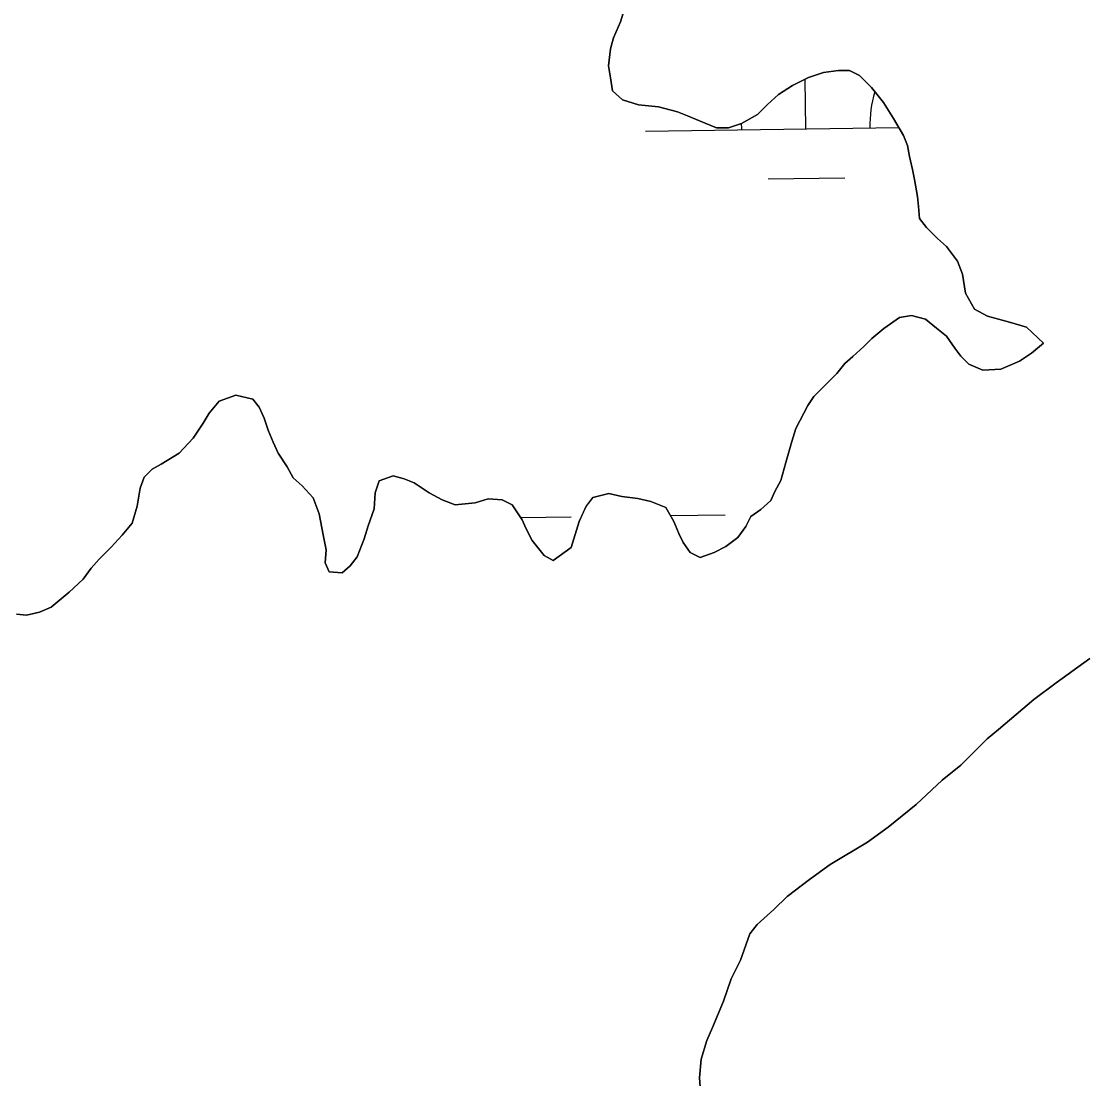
# Model space of a CAD drawing. Extents: x 3767014 to 3805179, y 361544 to 387384.
# Drawn here: x 3773031.8 to 3773364.8, y 379563.3 to 379893.2 of the extents above; entities that cross this region are included whole.
import ezdxf

# ---------------------------------------------------------------- set-up
doc = ezdxf.new("R2010")
doc.units = 0
doc.layers.add('V-TOPO-SHOR', color=7, linetype='Continuous')
doc.layers.add('V-WETL-SWMP', color=7, linetype='Continuous')

msp = doc.modelspace()

# ---------------------------------------------------------------- linework, layer by layer
at = {"layer": 'V-TOPO-SHOR'}
for points in [[(3773243.359, 379862.234), (3773239.615, 379863.788), (3773236.494, 379865.034), (3773230.565, 379866.586), (3773224.327, 379867.202), (3773219.334, 379868.755), (3773216.21, 379871.558), (3773215.582, 379875.614), (3773214.955, 379879.355), (3773215.571, 379884.658), (3773216.503, 379888.092), (3773218.68, 379893.085), (3773219.923, 379897.14)], [(3773142.126, 379746.078), (3773143.369, 379749.823), (3773147.736, 379751.388), (3773151.168, 379750.456), (3773154.287, 379749.213), (3773158.971, 379746.098), (3773163.028, 379743.921), (3773167.085, 379742.365), (3773173.321, 379742.997), (3773177.376, 379744.249), (3773181.743, 379743.944), (3773184.864, 379742.387), (3773187.989, 379737.711), (3773189.24, 379734.906), (3773191.116, 379731.166), (3773194.864, 379726.49), (3773197.674, 379724.934), (3773203.283, 379728.997), (3773204.527, 379733.052), (3773205.77, 379737.109), (3773207.947, 379741.791), (3773210.126, 379744.601), (3773215.117, 379745.854), (3773219.172, 379744.925), (3773224.163, 379744.306), (3773228.22, 379743.374), (3773232.9, 379741.508), (3773235.4, 379737.146), (3773236.965, 379733.405), (3773238.216, 379730.599), (3773240.403, 379727.482), (3773243.525, 379725.925), (3773247.889, 379727.492), (3773251.631, 379729.368), (3773255.37, 379732.18), (3773257.861, 379735.612), (3773259.417, 379738.733), (3773262.532, 379740.923), (3773265.649, 379743.733), (3773266.892, 379746.54), (3773268.76, 379749.975), (3773270.312, 379755.59), (3773272.176, 379762.144), (3773273.419, 379766.199), (3773277.155, 379773.379), (3773279.023, 379776.187), (3773283.383, 379780.56), (3773286.186, 379783.372), (3773288.679, 379786.493), (3773291.171, 379788.68), (3773294.6, 379791.803), (3773297.09, 379794.302), (3773300.83, 379797.425), (3773305.817, 379800.862), (3773309.558, 379801.49), (3773313.927, 379800.247), (3773317.361, 379797.445), (3773320.484, 379794.953), (3773322.985, 379791.213), (3773324.859, 379788.721), (3773327.357, 379786.229), (3773331.726, 379784.363), (3773337.339, 379784.68), (3773343.264, 379787.183), (3773347.004, 379789.684), (3773350.744, 379792.807), (3773345.433, 379797.792), (3773340.131, 379799.344), (3773336.696, 379800.276), (3773333.266, 379801.208), (3773329.209, 379803.387), (3773326.395, 379808.374), (3773325.451, 379814.298), (3773323.886, 379818.351), (3773320.45, 379823.025), (3773317.64, 379825.517), (3773314.205, 379828.946), (3773312.018, 379831.749), (3773311.7, 379835.491), (3773311.385, 379838.61), (3773310.443, 379843.913), (3773309.816, 379847.032), (3773308.874, 379851.085), (3773308.248, 379854.515), (3773306.996, 379857.632), (3773303.871, 379862.93), (3773300.746, 379867.917), (3773296.996, 379872.593), (3773293.248, 379876.33), (3773290.129, 379877.887), (3773286.696, 379877.883), (3773282.019, 379877.254), (3773277.341, 379875.687), (3773272.354, 379873.187), (3773267.99, 379870.375), (3773264.564, 379867.25), (3773261.449, 379864.126), (3773256.462, 379861.314), (3773252.407, 379860.061), (3773248.663, 379860.057), (3773243.359, 379862.234)], [(3773030.195, 379708.202), (3773033.314, 379707.893), (3773037.369, 379708.833), (3773041.108, 379710.397), (3773046.718, 379715.083), (3773051.08, 379719.142), (3773053.571, 379722.577), (3773056.063, 379725.387), (3773059.801, 379729.134), (3773063.229, 379732.882), (3773066.342, 379736.628), (3773067.896, 379741.932), (3773068.824, 379747.548), (3773070.067, 379750.982), (3773072.56, 379753.479), (3773075.365, 379755.044), (3773080.977, 379758.48), (3773085.337, 379763.164), (3773088.45, 379767.848), (3773090.318, 379770.969), (3773093.433, 379774.717), (3773098.733, 379776.595), (3773104.037, 379775.352), (3773105.911, 379772.859), (3773107.476, 379769.431), (3773108.727, 379765.689), (3773110.292, 379761.947), (3773111.857, 379758.517), (3773114.669, 379754.155), (3773116.544, 379750.726), (3773119.354, 379748.234), (3773122.791, 379744.494), (3773124.667, 379739.508), (3773125.922, 379732.958), (3773126.864, 379728.28), (3773126.557, 379724.225), (3773127.808, 379721.42), (3773131.864, 379721.112), (3773134.356, 379723.3), (3773136.535, 379726.11), (3773138.712, 379731.725), (3773139.955, 379735.782), (3773141.821, 379741.087), (3773142.126, 379746.078)], [(3773365.2, 379694.421), (3773354.698, 379686.817), (3773347.698, 379681.553), (3773336.614, 379672.196), (3773333.114, 379669.271), (3773324.949, 379661.088), (3773319.114, 379656.408), (3773310.949, 379648.808), (3773302.198, 379641.787), (3773295.779, 379637.11), (3773284.108, 379630.087), (3773277.689, 379625.407), (3773270.689, 379620.144), (3773266.606, 379616.05), (3773261.357, 379611.372), (3773259.024, 379608.45), (3773256.114, 379600.27), (3773253.201, 379594.427), (3773250.875, 379587.419), (3773247.381, 379579.237), (3773245.632, 379575.147), (3773243.889, 379569.306), (3773243.312, 379563.466)], [(3773243.312, 379563.466), (3773243.903, 379556.459)]]:
    msp.add_lwpolyline(points, dxfattribs=at)
at = {"layer": 'V-WETL-SWMP'}
for p, q in [((3773219.923, 379897.14), (3773218.68, 379893.084)), ((3773218.68, 379893.084), (3773216.503, 379888.091)), ((3773216.503, 379888.091), (3773215.571, 379884.658)), ((3773215.571, 379884.658), (3773214.954, 379879.355)), ((3773214.954, 379879.355), (3773215.582, 379875.613)), ((3773277.342, 379875.688), (3773282.019, 379877.253)), ((3773282.019, 379877.253), (3773286.697, 379877.882)), ((3773286.697, 379877.882), (3773290.128, 379877.887)), ((3773290.128, 379877.887), (3773293.249, 379876.331)), ((3773215.582, 379875.613), (3773216.211, 379871.559)), ((3773272.354, 379873.186), (3773277.342, 379875.688)), ((3773276.533, 379859.683), (3773276.317, 379875.174)), ((3773293.249, 379876.331), (3773296.996, 379872.592)), ((3773216.211, 379871.559), (3773219.334, 379868.755)), ((3773264.563, 379867.25), (3773267.991, 379870.374)), ((3773267.991, 379870.374), (3773272.354, 379873.186)), ((3773296.996, 379872.592), (3773300.745, 379867.918)), ((3773219.334, 379868.755), (3773224.326, 379867.202)), ((3773224.326, 379867.202), (3773230.565, 379866.585)), ((3773261.448, 379864.127), (3773264.563, 379867.25)), ((3773300.745, 379867.918), (3773303.87, 379862.931)), ((3773230.565, 379866.585), (3773236.494, 379865.033)), ((3773236.494, 379865.033), (3773239.614, 379863.789)), ((3773239.614, 379863.789), (3773243.359, 379862.234)), ((3773256.461, 379861.314), (3773261.448, 379864.127)), ((3773243.359, 379862.234), (3773248.664, 379860.057)), ((3773252.407, 379860.062), (3773256.461, 379861.314)), ((3773303.87, 379862.931), (3773306.996, 379857.632)), ((3773226.537, 379858.989), (3773305.548, 379860.086)), ((3773248.664, 379860.057), (3773252.407, 379860.062)), ((3773306.996, 379857.632), (3773308.247, 379854.515)), ((3773308.247, 379854.515), (3773308.875, 379851.084)), ((3773308.875, 379851.084), (3773309.816, 379847.031)), ((3773264.748, 379844.087), (3773288.746, 379844.421)), ((3773309.816, 379847.031), (3773310.443, 379843.912)), ((3773310.443, 379843.912), (3773311.386, 379838.611)), ((3773311.386, 379838.611), (3773311.701, 379835.492)), ((3773311.701, 379835.492), (3773312.018, 379831.749)), ((3773312.018, 379831.749), (3773314.205, 379828.945)), ((3773314.205, 379828.945), (3773317.64, 379825.518)), ((3773317.64, 379825.518), (3773320.45, 379823.026)), ((3773320.45, 379823.026), (3773323.887, 379818.351)), ((3773323.887, 379818.351), (3773325.451, 379814.298)), ((3773325.451, 379814.298), (3773326.394, 379808.373)), ((3773326.394, 379808.373), (3773329.208, 379803.386)), ((3773305.817, 379800.862), (3773300.83, 379797.425)), ((3773309.559, 379801.49), (3773305.817, 379800.862)), ((3773313.927, 379800.248), (3773309.559, 379801.49)), ((3773329.208, 379803.386), (3773333.265, 379801.207)), ((3773333.265, 379801.207), (3773336.697, 379800.276)), ((3773300.83, 379797.425), (3773297.091, 379794.301)), ((3773317.362, 379797.445), (3773313.927, 379800.248)), ((3773320.484, 379794.953), (3773317.362, 379797.445)), ((3773336.697, 379800.276), (3773340.13, 379799.344)), ((3773340.13, 379799.344), (3773345.434, 379797.791)), ((3773345.434, 379797.791), (3773350.743, 379792.807)), ((3773297.091, 379794.301), (3773294.599, 379791.803)), ((3773322.984, 379791.213), (3773320.484, 379794.953)), ((3773294.599, 379791.803), (3773291.172, 379788.68)), ((3773324.859, 379788.72), (3773322.984, 379791.213)), ((3773350.743, 379792.807), (3773347.003, 379789.683)), ((3773291.172, 379788.68), (3773288.679, 379786.493)), ((3773327.357, 379786.228), (3773324.859, 379788.72)), ((3773343.264, 379787.183), (3773337.34, 379784.681)), ((3773347.003, 379789.683), (3773343.264, 379787.183)), ((3773288.679, 379786.493), (3773286.187, 379783.371)), ((3773331.726, 379784.362), (3773327.357, 379786.228)), ((3773337.34, 379784.681), (3773331.726, 379784.362)), ((3773283.383, 379780.56), (3773279.022, 379776.188)), ((3773286.187, 379783.371), (3773283.383, 379780.56)), ((3773093.433, 379774.716), (3773090.318, 379770.969)), ((3773098.733, 379776.594), (3773093.433, 379774.716)), ((3773104.037, 379775.352), (3773098.733, 379776.594)), ((3773105.912, 379772.859), (3773104.037, 379775.352)), ((3773279.022, 379776.188), (3773277.154, 379773.379)), ((3773090.318, 379770.969), (3773088.451, 379767.847)), ((3773107.476, 379769.43), (3773105.912, 379772.859)), ((3773277.154, 379773.379), (3773273.42, 379766.2)), ((3773088.451, 379767.847), (3773085.337, 379763.165)), ((3773108.728, 379765.689), (3773107.476, 379769.43)), ((3773110.292, 379761.947), (3773108.728, 379765.689)), ((3773273.42, 379766.2), (3773272.177, 379762.144)), ((3773085.337, 379763.165), (3773080.976, 379758.481)), ((3773111.856, 379758.518), (3773110.292, 379761.947)), ((3773272.177, 379762.144), (3773270.313, 379755.591)), ((3773080.976, 379758.481), (3773075.366, 379755.043)), ((3773114.668, 379754.155), (3773111.856, 379758.518)), ((3773075.366, 379755.043), (3773072.56, 379753.48)), ((3773116.544, 379750.726), (3773114.668, 379754.155)), ((3773270.313, 379755.591), (3773268.76, 379749.975)), ((3773070.068, 379750.982), (3773068.824, 379747.549)), ((3773072.56, 379753.48), (3773070.068, 379750.982)), ((3773119.354, 379748.234), (3773116.544, 379750.726)), ((3773147.735, 379751.388), (3773143.37, 379749.823)), ((3773151.167, 379750.456), (3773147.735, 379751.388)), ((3773068.824, 379747.549), (3773067.896, 379741.933)), ((3773122.79, 379744.495), (3773119.354, 379748.234)), ((3773143.37, 379749.823), (3773142.127, 379746.078)), ((3773154.288, 379749.212), (3773151.167, 379750.456)), ((3773158.97, 379746.099), (3773154.288, 379749.212)), ((3773268.76, 379749.975), (3773266.893, 379746.541)), ((3773124.667, 379739.507), (3773122.79, 379744.495)), ((3773142.127, 379746.078), (3773141.821, 379741.087)), ((3773163.028, 379743.92), (3773158.97, 379746.099)), ((3773167.085, 379742.365), (3773163.028, 379743.92)), ((3773177.376, 379744.249), (3773173.322, 379742.997)), ((3773181.743, 379743.943), (3773177.376, 379744.249)), ((3773184.864, 379742.387), (3773181.743, 379743.943)), ((3773210.126, 379744.601), (3773207.946, 379741.791)), ((3773215.116, 379745.855), (3773210.126, 379744.601)), ((3773219.172, 379744.924), (3773215.116, 379745.855)), ((3773224.163, 379744.306), (3773219.172, 379744.924)), ((3773228.219, 379743.375), (3773224.163, 379744.306)), ((3773266.893, 379746.541), (3773265.649, 379743.733)), ((3773067.896, 379741.933), (3773066.342, 379736.629)), ((3773141.821, 379741.087), (3773139.956, 379735.782)), ((3773173.322, 379742.997), (3773167.085, 379742.365)), ((3773187.989, 379737.712), (3773184.864, 379742.387)), ((3773207.946, 379741.791), (3773205.769, 379737.11)), ((3773232.9, 379741.509), (3773228.219, 379743.375)), ((3773235.401, 379737.146), (3773232.9, 379741.509)), ((3773262.533, 379740.922), (3773259.417, 379738.734)), ((3773265.649, 379743.733), (3773262.533, 379740.922)), ((3773125.923, 379732.958), (3773124.667, 379739.507)), ((3773187.553, 379738.365), (3773203.363, 379738.584)), ((3773189.24, 379734.906), (3773187.989, 379737.712)), ((3773234.33, 379739.015), (3773251.359, 379739.251)), ((3773259.417, 379738.734), (3773257.861, 379735.613)), ((3773066.342, 379736.629), (3773063.228, 379732.882)), ((3773139.956, 379735.782), (3773138.713, 379731.726)), ((3773191.116, 379731.166), (3773189.24, 379734.906)), ((3773205.769, 379737.11), (3773204.526, 379733.053)), ((3773236.965, 379733.405), (3773235.401, 379737.146)), ((3773257.861, 379735.613), (3773255.37, 379732.179)), ((3773063.228, 379732.882), (3773059.801, 379729.135)), ((3773126.864, 379728.28), (3773125.923, 379732.958)), ((3773138.713, 379731.726), (3773136.536, 379726.109)), ((3773194.865, 379726.491), (3773191.116, 379731.166)), ((3773204.526, 379733.053), (3773203.283, 379728.997)), ((3773238.216, 379730.599), (3773236.965, 379733.405)), ((3773240.403, 379727.482), (3773238.216, 379730.599)), ((3773255.37, 379732.179), (3773251.63, 379729.367)), ((3773059.801, 379729.135), (3773056.063, 379725.387)), ((3773126.557, 379724.225), (3773126.864, 379728.28)), ((3773203.283, 379728.997), (3773197.674, 379724.935)), ((3773243.524, 379725.926), (3773240.403, 379727.482)), ((3773247.889, 379727.491), (3773243.524, 379725.926)), ((3773251.63, 379729.367), (3773247.889, 379727.491)), ((3773056.063, 379725.387), (3773053.571, 379722.577)), ((3773127.808, 379721.419), (3773126.557, 379724.225)), ((3773136.536, 379726.109), (3773134.356, 379723.299)), ((3773197.674, 379724.935), (3773194.865, 379726.491)), ((3773053.571, 379722.577), (3773051.08, 379719.143)), ((3773131.864, 379721.112), (3773127.808, 379721.419)), ((3773134.356, 379723.299), (3773131.864, 379721.112)), ((3773051.08, 379719.143), (3773046.718, 379715.083)), ((3773046.718, 379715.083), (3773041.109, 379710.397)), ((3773033.314, 379707.892), (3773030.194, 379708.201)), ((3773037.368, 379708.833), (3773033.314, 379707.892)), ((3773041.109, 379710.397), (3773037.368, 379708.833)), ((3773354.699, 379686.817), (3773365.201, 379694.421)), ((3773347.698, 379681.553), (3773354.699, 379686.817)), ((3773336.614, 379672.196), (3773347.698, 379681.553)), ((3773333.114, 379669.272), (3773336.614, 379672.196)), ((3773324.948, 379661.087), (3773333.114, 379669.272)), ((3773319.114, 379656.408), (3773324.948, 379661.087)), ((3773310.948, 379648.807), (3773319.114, 379656.408)), ((3773302.197, 379641.788), (3773310.948, 379648.807)), ((3773295.779, 379637.109), (3773302.197, 379641.788)), ((3773284.108, 379630.087), (3773295.779, 379637.109)), ((3773277.69, 379625.408), (3773284.108, 379630.087)), ((3773270.689, 379620.144), (3773277.69, 379625.408)), ((3773266.606, 379616.051), (3773270.689, 379620.144)), ((3773261.356, 379611.373), (3773266.606, 379616.051)), ((3773259.024, 379608.45), (3773261.356, 379611.373)), ((3773256.114, 379600.271), (3773259.024, 379608.45)), ((3773253.202, 379594.428), (3773256.114, 379600.271)), ((3773250.874, 379587.418), (3773253.202, 379594.428)), ((3773247.38, 379579.238), (3773250.874, 379587.418)), ((3773245.633, 379575.148), (3773247.38, 379579.238)), ((3773243.889, 379569.307), (3773245.633, 379575.148)), ((3773243.312, 379563.466), (3773243.889, 379569.307)), ((3773243.904, 379556.459), (3773243.312, 379563.466))]:
    msp.add_line(p, q, dxfattribs=at)
for centre, start, end in [((3773331.764, 379860.925), 162.95284, 181.56769), ((3773221.288, 379859.391), 0.02404, 3.14661)]:
    msp.add_arc(centre, 35.246, start, end, dxfattribs=at)

doc.saveas('drawing.dxf')
